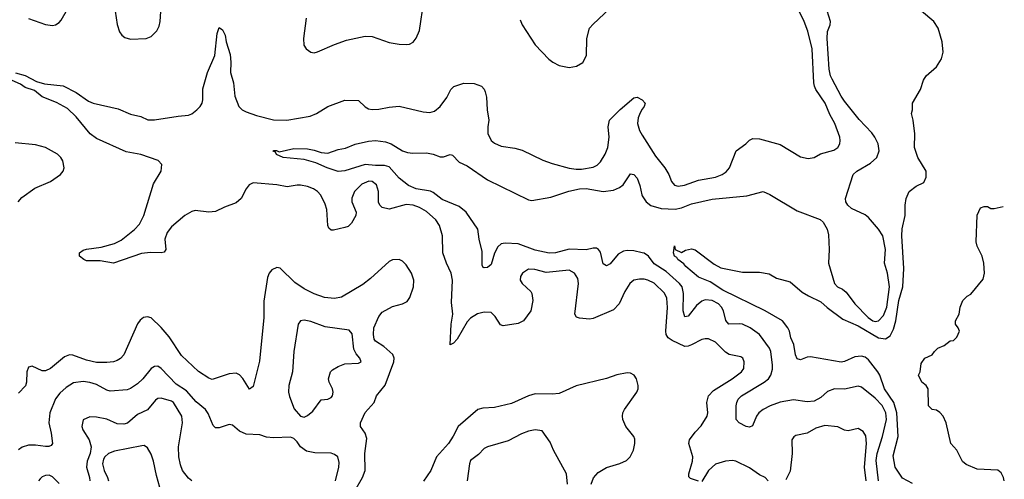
# Model space of a CAD drawing. Header units: inches. Extents: x 1649636 to 1815363, y 506543 to 641975.
# Tile 567 of 656: x 1796337 to 1802129, y 530619 to 533320. Entities that reach past the tile are written whole.
import ezdxf

# ---------------------------------------------------------------- set-up
doc = ezdxf.new("R2010")
doc.units = ezdxf.units.IN
doc.header["$MEASUREMENT"] = 0
doc.layers.add('B7593', color=7, linetype='Continuous')
doc.layers.add('B8503', color=7, linetype='Continuous')

msp = doc.modelspace()

# ---------------------------------------------------------------- linework, layer by layer
at = {"layer": 'B7593', "color": 5}
for points, elevation in [([(1796898.6, 533370), (1796911.4, 533291.4), (1796924.2, 533250), (1796938.4, 533230), (1796956.5, 533216.5), (1796990, 533205.8), (1797082, 533210), (1797110, 533221.3), (1797144.9, 533255.1), (1797157.6, 533282.4), (1797163.5, 533310), (1797171.3, 533430)], 520), ([(1798023.5, 533330), (1798007.1, 533210), (1798008.9, 533170), (1798023, 533150), (1798050.2, 533130.2), (1798070, 533125.8), (1798090, 533131.2), (1798190, 533174.8), (1798260.6, 533199.4), (1798370, 533224.5), (1798410, 533222.1), (1798510, 533187.3), (1798570, 533176.1), (1798610, 533173.8), (1798630, 533177.3), (1798651.2, 533188.8), (1798670, 533212), (1798690, 533257.3), (1798715.3, 533430)], 520), ([(1799280.6, 533320.6), (1799292.8, 533290), (1799370, 533172.4), (1799450, 533088.5), (1799473.4, 533070), (1799510, 533051.8), (1799570, 533039.5), (1799613.2, 533046.8), (1799650, 533068.4), (1799671.9, 533110), (1799673.2, 533210), (1799690, 533270.3), (1799710, 533294.9), (1799842.8, 533417.2)], 520), ([(1796390, 533328.4), (1796490, 533292.3), (1796530, 533287.2), (1796548.8, 533291.2), (1796570, 533304.6), (1796581.7, 533318.3), (1796618, 533382)], 520), ([(1796311.9, 533008.1), (1796370, 532992.2), (1796437, 532957), (1796483.6, 532943.6), (1796592.3, 532932.3), (1796670, 532892.3), (1796742.5, 532842.5), (1796770, 532829.4), (1796916.4, 532796.4), (1796990, 532764.4), (1797050, 532751.6), (1797092.1, 532732.1), (1797131.2, 532731.2), (1797270, 532753.8), (1797330, 532759.2), (1797350, 532766.7), (1797379.1, 532790), (1797398.7, 532810), (1797409.8, 532830.2), (1797414.2, 532850), (1797413.9, 532913.9), (1797442.5, 533010), (1797485.8, 533110), (1797499.7, 533240.3), (1797510, 533274.8), (1797530, 533260.5), (1797546, 533230), (1797551.6, 533190), (1797575.5, 533115.5), (1797579.7, 533070), (1797577.6, 533010), (1797595, 532950), (1797602.3, 532870), (1797626.4, 532810), (1797646.3, 532790), (1797670, 532779.4), (1797730, 532757.9), (1797830, 532732.2), (1797909.3, 532730.7), (1798045.9, 532754.1), (1798084.2, 532770), (1798150, 532810.2), (1798250, 532847.9), (1798330, 532845.7), (1798370, 532807.9), (1798390, 532796.9), (1798410, 532792.8), (1798450, 532793.8), (1798510, 532806.5), (1798570, 532811.6), (1798710, 532778.4), (1798750, 532774.4), (1798776.6, 532783.4), (1798810, 532810.4), (1798850, 532862.4), (1798873.3, 532910), (1798891.3, 532928.7), (1798950, 532946.5), (1799010, 532945.3), (1799054.9, 532930), (1799070, 532912.2), (1799076.2, 532896.2), (1799084.3, 532864.3), (1799088.1, 532790), (1799097.8, 532730), (1799090.3, 532690), (1799091.7, 532651.7), (1799111.3, 532611.3), (1799130, 532594), (1799170, 532578), (1799250, 532565.7), (1799293.5, 532553.5), (1799415.3, 532495.3), (1799470, 532474.7), (1799570, 532446.8), (1799610, 532441), (1799642.2, 532442.2), (1799710, 532454.4), (1799734, 532466), (1799754.8, 532485.2), (1799782.3, 532530), (1799797.9, 532570), (1799804, 532630), (1799798.8, 532690), (1799807.2, 532730), (1799870, 532792.9), (1799950, 532860.4), (1799970, 532864.9), (1799999.3, 532850), (1800000, 532849.2)], 480), ([(1800000, 531794.9), (1799984.3, 531795.7), (1799950, 531789.7), (1799926.5, 531770), (1799896.9, 531723.1), (1799863.2, 531650), (1799830, 531615.8), (1799710, 531563.8), (1799690, 531560.8), (1799630, 531565.7), (1799612.5, 531572.5), (1799602.2, 531590), (1799623.9, 531770), (1799619.7, 531799.7), (1799602, 531830), (1799570, 531847.5), (1799433.8, 531833.8), (1799367.8, 531852.2), (1799330, 531854.5), (1799295.8, 531830), (1799283.7, 531810), (1799282, 531790), (1799292.4, 531770), (1799343.2, 531723.2), (1799350.3, 531710), (1799356, 531670), (1799343.7, 531610), (1799300.4, 531550), (1799270, 531534.5), (1799180.8, 531520.8), (1799166.2, 531526.2), (1799135.3, 531575.3), (1799110, 531598.4), (1799070, 531601.1), (1799030, 531590.9), (1798990, 531565.1), (1798970, 531543.9), (1798910, 531443.1), (1798890, 531418.4), (1798870, 531409.4), (1798875.9, 531530), (1798884.9, 531590), (1798878.2, 531658.2), (1798882.8, 531790), (1798875.9, 531830), (1798847.2, 531890), (1798827, 531950), (1798824, 532050), (1798807.2, 532110), (1798784.8, 532144.8), (1798730, 532192.3), (1798690, 532217.2), (1798651.6, 532230), (1798610, 532233.6), (1798510, 532206.6), (1798470, 532216.2), (1798455.5, 532230), (1798448.6, 532248.6), (1798447.2, 532310), (1798437.1, 532350), (1798410, 532369.8), (1798391.2, 532371.2), (1798350, 532354.1), (1798306.1, 532310), (1798291.1, 532271.1), (1798291, 532250), (1798315.8, 532190), (1798315, 532170), (1798290, 532125.1), (1798270, 532105.3), (1798250, 532098), (1798183.3, 532083.3), (1798170, 532083), (1798155.2, 532095.2), (1798149.8, 532109.8), (1798144.2, 532204.2), (1798135.2, 532235.2), (1798108.3, 532288.3), (1798089.9, 532309.9), (1798066, 532326), (1798030, 532339.3), (1797990, 532347.1), (1797970, 532348), (1797910, 532337.3), (1797850, 532350.7), (1797710, 532361.3), (1797686.7, 532350), (1797670, 532327), (1797640.7, 532270), (1797610, 532244.8), (1797541.6, 532218.4), (1797490, 532192.8), (1797449.7, 532189.7), (1797370, 532198.9), (1797350, 532193.7), (1797308.7, 532170), (1797230, 532103), (1797205.5, 532070), (1797190.3, 532030), (1797197, 531970), (1797186.9, 531953.1), (1797170.2, 531949.8), (1797107.5, 531952.5), (1797054.4, 531945.6), (1796890, 531889.7), (1796810, 531902.2), (1796730, 531903.6), (1796714, 531910), (1796688.7, 531930), (1796689.2, 531950), (1796710, 531966), (1796730, 531972.4), (1796816.2, 531983.8), (1796895.9, 532004.1), (1796935.1, 532024.9), (1797012.1, 532087.9), (1797041.3, 532118.7), (1797066.8, 532170), (1797123.6, 532356.4), (1797169.7, 532430), (1797172.6, 532470), (1797152.4, 532492.4), (1797050, 532528.3), (1796964.6, 532544.6), (1796790, 532621.3), (1796751.8, 532650), (1796670, 532749.8), (1796618, 532798), (1796553.8, 532833.8), (1796470, 532866.4), (1796424.9, 532904.9), (1796370, 532922.6), (1796341.4, 532941.4), (1796276, 532970)], 480), ([(1800000, 532793.6), (1799987, 532773), (1799976.3, 532743.7), (1799972.6, 532710), (1799983, 532670), (1800000, 532642.4)], 480), ([(1796328.3, 532250), (1796350, 532276.2), (1796426.6, 532330), (1796518.7, 532370), (1796576.9, 532410), (1796592.4, 532430), (1796599.3, 532450), (1796591.6, 532490), (1796579.4, 532510), (1796558.8, 532530), (1796490, 532569.2), (1796430, 532584.4), (1796310, 532595.7)], 520), ([(1800000, 531949.7), (1799950, 531961.9), (1799910, 531963.7), (1799890, 531959.8), (1799858.7, 531941.3), (1799810, 531886), (1799790, 531873), (1799770, 531884.5), (1799753.4, 531953.4), (1799742.4, 531970), (1799730, 531977.2), (1799710, 531977.8), (1799670, 531968.2), (1799570, 531970.9), (1799490, 531949.4), (1799451.6, 531948.4), (1799370, 531964.9), (1799270, 532003.1), (1799192.5, 532007.5), (1799170, 532002.4), (1799150, 531984.4), (1799131.1, 531948.9), (1799110, 531880.5), (1799090, 531863.5), (1799070, 531861.3), (1799063.9, 531863.9), (1799057.7, 531877.7), (1799058.8, 531958.8), (1799040.7, 532030), (1799031.6, 532090), (1798964, 532190), (1798922.4, 532222.4), (1798823.5, 532263.5), (1798770, 532305.6), (1798753.4, 532313.4), (1798670, 532326.7), (1798625.5, 532345.5), (1798570, 532388.1), (1798510, 532454.7), (1798484, 532464), (1798430, 532463.4), (1798370, 532469.4), (1798250, 532431.1), (1798210, 532428.6), (1798145.6, 532450), (1798079.7, 532479.7), (1798010, 532498.4), (1797888, 532510), (1797848.4, 532528.4), (1797842, 532542), (1797828.4, 532548.4), (1797830, 532552), (1797848.9, 532551.1), (1797863.6, 532543.6), (1797950, 532562.4), (1798030, 532561.5), (1798070, 532554), (1798110, 532539.7), (1798150, 532535.3), (1798210, 532556.5), (1798254.1, 532565.9), (1798310, 532587.9), (1798390, 532606.4), (1798430.2, 532610.2), (1798490, 532602.9), (1798523.1, 532590), (1798589.5, 532549.5), (1798619.4, 532539.4), (1798650, 532535.3), (1798730, 532538.2), (1798770, 532530.9), (1798810, 532514.7), (1798830, 532514.2), (1798870, 532528.7), (1798884.2, 532524.2), (1798922.4, 532482.4), (1798970, 532461.7), (1799090, 532379.8), (1799330, 532261.2), (1799350, 532257.2), (1799462.8, 532277.2), (1799567.7, 532312.3), (1799630, 532326.7), (1799670, 532328.3), (1799770, 532310.7), (1799830, 532318.5), (1799866.7, 532333.3), (1799887.7, 532350), (1799930, 532414.4), (1799950, 532410.3), (1799970, 532388.2), (1799986.1, 532346.1), (1799996.6, 532290), (1800000, 532284.9)], 460), ([(1798308.1, 530550), (1798354.5, 530630), (1798369.2, 530670.8), (1798368.6, 530770), (1798379.1, 530859.1), (1798369.9, 530889.9), (1798342, 530930), (1798342, 530950), (1798368.8, 531011.2), (1798422.9, 531070), (1798436.9, 531110), (1798487.1, 531172.9), (1798538, 531310), (1798539.6, 531330), (1798531.6, 531351.6), (1798479.6, 531399.6), (1798429.7, 531430), (1798422.2, 531442.2), (1798417.8, 531470), (1798421.4, 531510), (1798450, 531576.5), (1798470, 531601.3), (1798530, 531634.3), (1798590, 531650.1), (1798616.6, 531663.4), (1798633.2, 531686.8), (1798653.9, 531750), (1798655.2, 531790), (1798641.6, 531830), (1798610, 531878.9), (1798590, 531900.5), (1798570, 531910.9), (1798530, 531909.7), (1798510, 531898.5), (1798401.1, 531798.9), (1798356.2, 531763.8), (1798230.1, 531689.9), (1798190, 531682), (1798130, 531688.2), (1798069.9, 531709.9), (1798010, 531739), (1797956.4, 531776.4), (1797870, 531860.5), (1797850, 531864.2), (1797820.5, 531850), (1797804.9, 531830), (1797795.4, 531804.6), (1797773.3, 531666.7), (1797774.2, 531570), (1797747.1, 531312.9), (1797710, 531164), (1797690, 531149.5), (1797650, 531212), (1797630, 531232), (1797610, 531242), (1797570, 531239.6), (1797470, 531206), (1797450, 531214), (1797390, 531251.9), (1797290, 531346.4), (1797216.5, 531456.5), (1797170, 531511.7), (1797110, 531567.2), (1797090, 531574.7), (1797066.4, 531570), (1797045.9, 531554.1), (1797030, 531533.3), (1796950.2, 531350), (1796930, 531329.8), (1796910, 531317.4), (1796890, 531309.8), (1796850, 531304.8), (1796790, 531305.2), (1796730, 531318.8), (1796650, 531348.4), (1796630, 531349.8), (1796600.6, 531339.4), (1796519.1, 531270), (1796490, 531256.5), (1796470, 531256.8), (1796410, 531284.5), (1796390, 531277.2), (1796380.3, 531250), (1796377.4, 531190), (1796371.6, 531168.4), (1796330, 531125.6)], 520), ([(1798195.8, 530610), (1798214.8, 530690), (1798216.8, 530716.8), (1798209.6, 530750), (1798190, 530765.1), (1798170, 530772.1), (1798073.4, 530773.4), (1798024.9, 530784.9), (1797989.3, 530810), (1797970, 530839), (1797950, 530859), (1797930, 530866), (1797830, 530861.6), (1797790, 530867), (1797750, 530879.5), (1797670, 530884.4), (1797630, 530901.7), (1797590, 530936.9), (1797570, 530940.4), (1797510, 530920.4), (1797490, 530920.5), (1797475.8, 530935.8), (1797446.5, 531006.5), (1797429.5, 531029.5), (1797375.1, 531075.1), (1797318.8, 531138.8), (1797258.2, 531178.2), (1797170, 531270.9), (1797150, 531283.1), (1797130, 531282.6), (1797110.2, 531269.8), (1797060.8, 531210), (1797030, 531180.9), (1796990, 531152.9), (1796970, 531145.3), (1796870, 531137.7), (1796850, 531142.6), (1796790, 531176), (1796750, 531188.3), (1796710, 531193.2), (1796654.4, 531185.6), (1796610, 531158), (1796574.4, 531125.6), (1796548, 531092), (1796515, 531010), (1796508.2, 530950), (1796523.2, 530890), (1796530.3, 530830), (1796522.4, 530817.6), (1796508.7, 530811.3), (1796490, 530811.1), (1796430, 530818.9), (1796390, 530818.5), (1796352.8, 530807.2), (1796330, 530791.8)], 540), ([(1799698.8, 530590), (1799712.2, 530627.8), (1799740.7, 530659.3), (1799790, 530687.9), (1799867.8, 530712.2), (1799906, 530730), (1799928.3, 530751.7), (1799947.6, 530790), (1799956.8, 530830), (1799955.5, 530855.5), (1799950.5, 530870.5), (1799902.4, 530930), (1799884.8, 530970), (1799882.9, 530990), (1799885, 531010), (1799894.2, 531030), (1799967, 531130), (1799975.1, 531150), (1799976, 531170), (1799966.6, 531210), (1799952.7, 531230), (1799930, 531243.6), (1799910, 531244.2), (1799850, 531232.4), (1799790, 531212.1), (1799610, 531167.7), (1799510, 531123.2), (1799470, 531118.4), (1799370, 531120.3), (1799330, 531108.9), (1799230, 531063.4), (1799130, 531040.8), (1799062.7, 531037.3), (1799031.5, 531028.5), (1798917.2, 530930), (1798888, 530872), (1798860.2, 530830), (1798790.2, 530750), (1798755.8, 530670), (1798712.9, 530607.1)], 520), ([(1797349.8, 530609.8), (1797330, 530625.6), (1797295.1, 530670), (1797283.2, 530703.2), (1797274, 530750), (1797272.1, 530810), (1797294.8, 530950), (1797290.7, 530990), (1797242.4, 531070), (1797230, 531077.6), (1797170, 531094.8), (1797150, 531093.3), (1797135.6, 531084.4), (1797090, 531026.2), (1797030, 530999.8), (1796970.6, 530949.4), (1796950, 530942), (1796910, 530945.5), (1796850, 530972.7), (1796790, 530984.2), (1796750, 530985.7), (1796711.7, 530968.3), (1796702, 530930), (1796708, 530910), (1796746.3, 530850), (1796757.6, 530810), (1796752.2, 530770), (1796734.6, 530725.4), (1796731, 530691), (1796748.6, 530630), (1796750.2, 530609.8)], 560), ([(1799559.7, 530590), (1799553.6, 530650), (1799478, 530790), (1799457.2, 530837.2), (1799410, 530904), (1799370, 530909.4), (1799330, 530902), (1799290, 530886.6), (1799210, 530844.5), (1799090, 530809.7), (1799070, 530799.7), (1799035.7, 530764.3), (1798990.2, 530729.8), (1798982.8, 530710), (1798970.3, 530610)], 540), ([(1797161.1, 530570), (1797141.2, 530641.2), (1797124.6, 530724.6), (1797110, 530767.1), (1797090, 530804.7), (1797070, 530816.8), (1797056.3, 530816.3), (1796895.8, 530784.2), (1796859.3, 530770), (1796838.5, 530750), (1796830, 530736.9), (1796824.7, 530710), (1796833.8, 530670), (1796854.8, 530630), (1796859, 530610)], 580), ([(1796570, 530594.1), (1796530, 530632.7), (1796510, 530642.9), (1796490, 530642), (1796470, 530633.5), (1796457.7, 530622.3), (1796447.2, 530610)], 560)]:
    msp.add_lwpolyline(points, dxfattribs=dict(at, elevation=elevation))
at = {"layer": 'B7593', "color": 5, "elevation": 540}
msp.add_lwpolyline([(1798010, 531554.7), (1797990, 531549.6), (1797976, 531530), (1797949.2, 531370), (1797942, 531250), (1797920.8, 531170), (1797919.6, 531130), (1797924.7, 531104.7), (1797952.9, 531032.9), (1797990, 530990.6), (1798010, 530984.9), (1798030, 530993), (1798061.5, 531018.5), (1798110, 531086.3), (1798150, 531090.2), (1798170, 531098.9), (1798178.2, 531110), (1798182.2, 531130), (1798177.7, 531150), (1798157.3, 531190), (1798154.7, 531210), (1798166.5, 531250), (1798177.3, 531262.7), (1798210, 531282.7), (1798250, 531297.7), (1798330, 531301.1), (1798346.6, 531310), (1798338.9, 531330), (1798316.7, 531356.7), (1798303.3, 531383.3), (1798293.5, 531473.5), (1798275.2, 531495.2), (1798134.2, 531514.2), (1798050, 531545.6)], close=True, dxfattribs=at)
at = {"layer": 'B8503', "color": 5}
for points, elevation in [([(1800000, 532284.9), (1800023.5, 532250), (1800050, 532228.2), (1800110, 532210.1), (1800194.1, 532205.9), (1800230, 532214.6), (1800290, 532237.7), (1800410, 532265.7), (1800615, 532285), (1800710, 532310.4), (1800750, 532292.2), (1800910, 532196), (1801046, 532146), (1801063.8, 532130), (1801087.2, 532090), (1801095.8, 532055.8), (1801099.3, 531970), (1801095.2, 531890), (1801130.2, 531770), (1801147.9, 531750), (1801176.8, 531736.8), (1801198.9, 531718.9), (1801250.1, 531650), (1801328.2, 531570), (1801355.8, 531550), (1801370, 531546.1), (1801390, 531550.9), (1801418.1, 531581.9), (1801439, 531630), (1801453.1, 531750), (1801442, 531830), (1801424.9, 531890), (1801430.7, 531970), (1801415.3, 532050), (1801390, 532089.9), (1801330, 532157.8), (1801310, 532174.2), (1801231.5, 532210), (1801209.8, 532229.8), (1801196.9, 532250), (1801195.1, 532270), (1801240.5, 532410), (1801261.6, 532430), (1801342.4, 532477.6), (1801379.7, 532510), (1801393.5, 532550), (1801387.7, 532590), (1801368.1, 532630), (1801350, 532655.3), (1801274.7, 532734.7), (1801190, 532841.2), (1801169.9, 532870), (1801115.9, 532970), (1801107, 532990), (1801099, 533030), (1801086.8, 533210), (1801089.8, 533250.2), (1801105.6, 533290), (1801107.6, 533310), (1801086.6, 533373.4)], 460), ([(1800000, 532642.4), (1800077.3, 532517.3), (1800132.3, 532450), (1800155.8, 532410), (1800171.7, 532370), (1800188.7, 532348.7), (1800210, 532342.6), (1800248.1, 532348.1), (1800330, 532377.4), (1800430, 532395.5), (1800469.9, 532410.1), (1800493.4, 532426.6), (1800512.4, 532450), (1800551.8, 532550), (1800609.4, 532590), (1800630, 532613), (1800650, 532621.3), (1800690, 532621.1), (1800810, 532586.5), (1800930, 532514.4), (1800974.8, 532505.2), (1801010, 532510.5), (1801048.8, 532531.2), (1801126.3, 532553.7), (1801149.6, 532570), (1801161.1, 532590), (1801164.4, 532610), (1801161.4, 532630), (1801132.9, 532710), (1801103.5, 532763.5), (1801075.9, 532830), (1801021.4, 532910), (1801012.6, 532930), (1801008.4, 532950), (1800999.9, 533150), (1800973.7, 533253.7), (1800952.9, 533310), (1800922.9, 533370)], 480), ([(1801590, 530594.3), (1801530, 530626.3), (1801487.6, 530690), (1801476.3, 530756.3), (1801505.8, 530870), (1801497.9, 531010), (1801478.9, 531070), (1801425.3, 531150), (1801396.7, 531230), (1801385.2, 531250), (1801330, 531321.8), (1801310, 531337), (1801290, 531343.2), (1801250, 531338), (1801190, 531311.2), (1801170, 531308.2), (1800990, 531338.5), (1800970, 531336.5), (1800930, 531321.1), (1800910, 531326.6), (1800901.4, 531350), (1800890.8, 531410.8), (1800873.3, 531450), (1800865.1, 531490), (1800856.3, 531510), (1800825.1, 531550), (1800722.4, 531610), (1800472.8, 531730), (1800399.8, 531779.8), (1800330, 531807.1), (1800256.2, 531870), (1800244.7, 531884.7), (1800208, 531910), (1800203.3, 531923.3), (1800189.6, 531930), (1800182.7, 531950), (1800190, 531991.3), (1800194, 531970), (1800230, 531952), (1800253.6, 531966.4), (1800290, 531973), (1800310, 531967.7), (1800423, 531883), (1800462.1, 531862.1), (1800590, 531837.1), (1800690, 531835.6), (1800747.1, 531827.1), (1800790, 531801.3), (1800870, 531779.6), (1800939.6, 531719.6), (1800976.6, 531696.6), (1801050, 531662.2), (1801088, 531628), (1801179.7, 531559.7), (1801270, 531520.3), (1801390, 531449.6), (1801430, 531445.1), (1801457.3, 531462.7), (1801478.5, 531501.5), (1801490.6, 531550), (1801509.3, 531670), (1801532.5, 531750), (1801538.4, 531858.4), (1801526.3, 532050), (1801529, 532091), (1801546, 532170), (1801545.6, 532230), (1801551.8, 532270), (1801569.5, 532310), (1801610, 532341.6), (1801655.6, 532364.4), (1801670, 532394), (1801669.3, 532430), (1801621.2, 532510), (1801600.9, 532570), (1801603.7, 532650), (1801594, 532730), (1801584, 532770), (1801589, 532790), (1801589.2, 532830), (1801637.2, 532910), (1801654.8, 532965.2), (1801669.2, 532990), (1801730, 533044), (1801760.5, 533090), (1801769.6, 533130), (1801764.7, 533190), (1801739.5, 533270), (1801715.1, 533310), (1801642.9, 533370)], 440), ([(1800000, 532849.2), (1800015.8, 532830), (1800010.4, 532810), (1800000, 532793.6)], 480), ([(1802129.4, 530610), (1802124.5, 530630), (1802110, 530656), (1802091.8, 530671.8), (1801970, 530677.4), (1801906, 530706), (1801883.3, 530723.3), (1801850.6, 530790.6), (1801815.4, 530830), (1801786.6, 530950), (1801769.5, 530990), (1801750, 531011.8), (1801730, 531024.2), (1801706, 531030), (1801684, 531050), (1801681.6, 531150), (1801669.6, 531170), (1801643.6, 531190), (1801623.7, 531230), (1801634, 531250), (1801641.2, 531298.8), (1801662, 531330), (1801706, 531350), (1801718, 531370), (1801738, 531390), (1801775.1, 531404.9), (1801810, 531432), (1801830, 531434), (1801850, 531454), (1801866, 531490), (1801858, 531510), (1801842, 531530), (1801842, 531550), (1801864, 531590), (1801869.5, 531630), (1801885.1, 531670), (1801910, 531696), (1801932.9, 531707.1), (1802004.1, 531795.9), (1802012.3, 531830), (1802009.5, 531890), (1801999.5, 531930), (1801969.5, 531990), (1801964.8, 532015.2), (1801969.4, 532170.6), (1801990, 532214), (1802010, 532222), (1802030, 532222), (1802050, 532211.3), (1802070, 532211.3), (1802122.8, 532222.9)], 420), ([(1801389.1, 530609.1), (1801374.8, 530730), (1801380.7, 530770), (1801413.8, 530870), (1801437.2, 530970), (1801432.6, 531010), (1801410, 531052.1), (1801370, 531096.4), (1801290, 531160.9), (1801270, 531166.8), (1801190, 531148.7), (1801130, 531150.8), (1801090, 531135.3), (1801050, 531099.2), (1801010, 531078), (1800970, 531074.5), (1800890, 531085.8), (1800810, 531071.3), (1800753, 531050), (1800710, 531028.7), (1800686, 531010), (1800671.3, 530990), (1800647.2, 530932.8), (1800630, 530925.1), (1800610, 530929.8), (1800569.3, 530950), (1800551.6, 530970), (1800551.9, 531050), (1800555.8, 531070), (1800564.8, 531090), (1800583.1, 531110), (1800717.5, 531190), (1800742.1, 531210), (1800756.6, 531230), (1800765.3, 531265.3), (1800765.2, 531290), (1800755.9, 531370), (1800747.9, 531390), (1800690, 531470.5), (1800634.7, 531510), (1800590, 531529.9), (1800570, 531533.6), (1800509.7, 531530), (1800492.1, 531552.1), (1800477.1, 531610), (1800466.4, 531630), (1800447.3, 531650), (1800410, 531669.9), (1800370, 531673.6), (1800350, 531666), (1800319.5, 531640.5), (1800270, 531577.4), (1800250, 531574), (1800240.6, 531610), (1800241.9, 531710), (1800235, 531750), (1800218.8, 531770), (1800139.4, 531839.4), (1800070, 531885.5), (1800035.7, 531930), (1800010, 531947.3), (1800000, 531949.7)], 460), ([(1800330, 530607.3), (1800283.5, 530623.5), (1800273.8, 530633.8), (1800273.7, 530650), (1800295.5, 530724.5), (1800296.3, 530750), (1800274.2, 530830), (1800276.8, 530850), (1800310, 530896.5), (1800347.1, 530932.9), (1800380.9, 530990), (1800385.3, 531010), (1800378.8, 531070), (1800389.4, 531110), (1800419.4, 531140.6), (1800528.9, 531210), (1800582.7, 531250), (1800597.2, 531270), (1800598.7, 531310), (1800590.6, 531330.6), (1800579, 531339), (1800510, 531353), (1800490, 531366.9), (1800430, 531424.7), (1800390, 531444.5), (1800370, 531445.2), (1800350, 531439.6), (1800290, 531409.4), (1800270, 531401.7), (1800250, 531400.2), (1800175.1, 531435.1), (1800152.8, 531450), (1800141.1, 531470), (1800138.1, 531490), (1800148.8, 531628.8), (1800144, 531684), (1800130, 531712.7), (1800070, 531771.4), (1800031.8, 531790), (1800010, 531794.4), (1800000, 531794.9)], 480), ([(1801316.2, 530610), (1801306.4, 530690), (1801317.9, 530830), (1801315.2, 530875.2), (1801298.9, 530898.9), (1801270, 530916.8), (1801210, 530903.4), (1801190, 530907.9), (1801150, 530927.8), (1801074.5, 530934.5), (1801020.9, 530919.1), (1800970, 530890.8), (1800903.1, 530876.9), (1800890.9, 530869.1), (1800878.6, 530850), (1800882.2, 530770), (1800870, 530666.6), (1800843.4, 530616.6)], 480), ([(1800740.5, 530610), (1800722.4, 530630), (1800690, 530645.5), (1800630, 530686), (1800550, 530725.8), (1800530, 530729.8), (1800490, 530726.2), (1800430, 530708.3), (1800390, 530671.1), (1800350, 530606)], 480)]:
    msp.add_lwpolyline(points, dxfattribs=dict(at, elevation=elevation))

doc.saveas('drawing.dxf')
